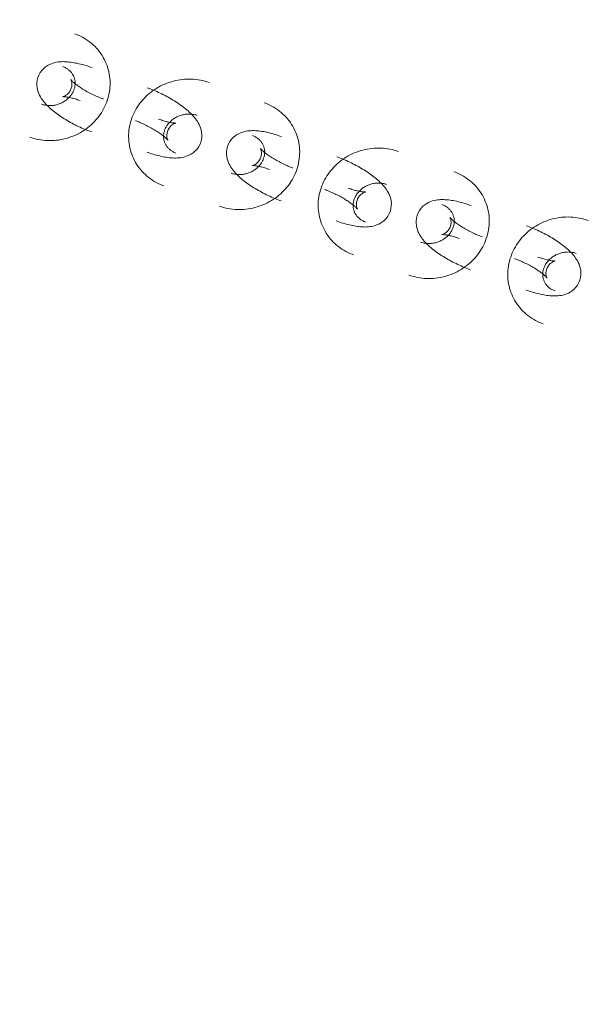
# Model space of a CAD drawing. Header units: millimetres. Extents: x -188930 to 271134, y -158090 to 283816.
# Tile 527 of 610: x 51127 to 51225, y 74103 to 74272. Entities that reach past the tile are written whole.
import ezdxf

# ---------------------------------------------------------------- set-up
doc = ezdxf.new("R2010")
doc.units = ezdxf.units.MM
doc.linetypes.add('AA_PRZERYWANA', pattern=[4, 3, -1])
doc.layers.add('A-DETL-1', color=5, linetype='AA_PRZERYWANA', lineweight=25)
doc.layers.add('I-FURN', color=30, linetype='Continuous', lineweight=9)

# ---------------------------------------------------------------- blocks, each defined once
blk = doc.blocks.new('LARSLAJ_hamak - LARSLAJ_hamak-V32-PZT-dwg')
at = {"layer": 'I-FURN', "flags": 128}
for points in [[(-601.56, -135.38), (-601.83, -135.66), (-602.09, -135.95), (-602.33, -136.25), (-602.57, -136.56), (-602.79, -136.88), (-603, -137.21), (-603.2, -137.54), (-603.38, -137.88), (-603.55, -138.23), (-603.71, -138.59), (-603.86, -138.95), (-603.99, -139.31), (-604.11, -139.68), (-604.21, -140.06), (-604.3, -140.44), (-604.38, -140.82), (-604.44, -141.2), (-604.49, -141.59), (-604.53, -141.98), (-604.55, -142.37), (-604.55, -142.76), (-604.55, -143.15), (-604.52, -143.53), (-604.49, -143.92), (-604.44, -144.31), (-604.37, -144.69), (-604.29, -145.07), (-604.2, -145.45), (-604.09, -145.82), (-603.97, -146.19), (-603.84, -146.56), (-603.69, -146.92), (-603.53, -147.27), (-603.35, -147.62), (-603.16, -147.96), (-602.96, -148.29), (-602.75, -148.61), (-602.52, -148.92), (-602.28, -149.23), (-602.03, -149.52), (-601.77, -149.81), (-601.49, -150.08), (-601.21, -150.34), (-600.91, -150.59), (-600.61, -150.83), (-600.29, -151.06), (-599.97, -151.27), (-599.64, -151.47), (-599.29, -151.65), (-598.95, -151.82), (-598.59, -151.97), (-598.23, -152.11), (-597.86, -152.23), (-597.49, -152.33), (-597.11, -152.42), (-596.73, -152.5), (-596.35, -152.55), (-596.03, -152.59)], [(-592.58, -141.32), (-592.91, -140.97), (-593.27, -140.68), (-593.66, -140.44), (-594.04, -140.26), (-594.42, -140.13), (-594.78, -140.04), (-595.12, -139.99), (-595.45, -139.96), (-595.76, -139.96), (-596.06, -139.97), (-596.34, -140), (-596.62, -140.05), (-596.89, -140.1), (-597.15, -140.16), (-597.41, -140.23), (-597.67, -140.31), (-597.92, -140.39), (-598.17, -140.49), (-598.42, -140.59), (-598.68, -140.69), (-598.93, -140.8), (-599.18, -140.92), (-599.43, -141.05), (-599.68, -141.18), (-599.93, -141.32), (-600.19, -141.46), (-600.44, -141.61), (-600.7, -141.76), (-600.95, -141.92), (-601.2, -142.08), (-601.46, -142.25), (-601.71, -142.43), (-601.97, -142.6), (-602.22, -142.79), (-602.47, -142.97), (-602.72, -143.16), (-602.97, -143.36), (-603.21, -143.55), (-603.46, -143.75), (-603.7, -143.96), (-603.94, -144.16), (-604.18, -144.37), (-604.41, -144.58), (-604.64, -144.79), (-604.87, -145.01), (-605.09, -145.23), (-605.22, -145.36)], [(-595.51, -146.61), (-595.63, -146.6), (-595.75, -146.58), (-595.88, -146.55), (-596, -146.52), (-596.12, -146.49), (-596.24, -146.45), (-596.36, -146.4), (-596.48, -146.35), (-596.59, -146.29), (-596.71, -146.23), (-596.82, -146.16), (-596.93, -146.09), (-597.04, -146.01), (-597.15, -145.92), (-597.26, -145.83), (-597.36, -145.73), (-597.46, -145.63), (-597.56, -145.53), (-597.65, -145.41), (-597.74, -145.3), (-597.83, -145.17), (-597.91, -145.05), (-597.99, -144.91), (-598.07, -144.78), (-598.14, -144.64), (-598.2, -144.49), (-598.26, -144.34), (-598.32, -144.19), (-598.37, -144.04), (-598.41, -143.88), (-598.45, -143.72), (-598.48, -143.55), (-598.51, -143.39), (-598.53, -143.22), (-598.54, -143.05), (-598.55, -142.88), (-598.55, -142.71), (-598.55, -142.54), (-598.54, -142.37), (-598.52, -142.2), (-598.5, -142.04), (-598.47, -141.87), (-598.44, -141.7), (-598.4, -141.54), (-598.35, -141.38), (-598.3, -141.22), (-598.24, -141.06), (-598.18, -140.91), (-598.11, -140.76), (-598.04, -140.61), (-597.96, -140.47), (-597.87, -140.33), (-597.79, -140.19), (-597.7, -140.07), (-597.6, -139.94), (-597.5, -139.82), (-597.4, -139.71), (-597.31, -139.62)], [(-592.58, -141.32), (-592.29, -141.71), (-592.07, -142.12), (-591.9, -142.54), (-591.79, -142.95), (-591.73, -143.34), (-591.71, -143.72), (-591.72, -144.06), (-591.75, -144.39), (-591.81, -144.7), (-591.87, -144.99), (-591.95, -145.26), (-592.04, -145.53), (-592.14, -145.78), (-592.25, -146.03), (-592.37, -146.27), (-592.49, -146.51), (-592.62, -146.74), (-592.76, -146.97), (-592.9, -147.2), (-593.05, -147.43), (-593.2, -147.66), (-593.37, -147.89), (-593.53, -148.11), (-593.71, -148.34), (-593.89, -148.56), (-594.07, -148.78), (-594.26, -149.01), (-594.46, -149.23), (-594.66, -149.45), (-594.87, -149.67), (-595.08, -149.89), (-595.28, -150.1)], [(-597.68, -143.46), (-597.69, -143.49), (-597.71, -143.54), (-597.74, -143.6), (-597.78, -143.68), (-597.83, -143.77), (-597.89, -143.86), (-597.95, -143.97), (-598.03, -144.09), (-598.11, -144.21), (-598.21, -144.34), (-598.31, -144.48), (-598.42, -144.62), (-598.54, -144.77), (-598.66, -144.92), (-598.79, -145.07), (-598.93, -145.22), (-599.07, -145.38), (-599.22, -145.54), (-599.38, -145.7), (-599.53, -145.86)], [(-597.18, -145.16), (-597.36, -144.91), (-597.51, -144.65), (-597.61, -144.39), (-597.67, -144.16), (-597.7, -143.96), (-597.71, -143.79), (-597.71, -143.66), (-597.7, -143.56), (-597.69, -143.5), (-597.68, -143.46), (-597.68, -143.45)], [(-597.18, -145.16), (-596.97, -145.39), (-596.73, -145.58), (-596.5, -145.72), (-596.28, -145.82), (-596.09, -145.89), (-595.93, -145.93), (-595.8, -145.95), (-595.7, -145.96), (-595.63, -145.96), (-595.6, -145.96), (-595.58, -145.96)], [(-595.6, -145.96), (-595.63, -145.96), (-595.68, -145.98), (-595.75, -145.99), (-595.83, -146.02), (-595.92, -146.05), (-596.03, -146.09), (-596.15, -146.14), (-596.28, -146.19), (-596.41, -146.25), (-596.56, -146.32), (-596.71, -146.4), (-596.87, -146.48), (-597.03, -146.57), (-597.2, -146.66), (-597.37, -146.76), (-597.55, -146.87), (-597.73, -146.99), (-597.92, -147.1), (-598.11, -147.23), (-598.29, -147.36), (-598.48, -147.49), (-598.67, -147.63), (-598.87, -147.77), (-599.06, -147.91), (-599.25, -148.06), (-599.44, -148.21), (-599.63, -148.37), (-599.81, -148.53), (-600, -148.68), (-600.18, -148.85), (-600.36, -149.01), (-600.53, -149.17), (-600.71, -149.33), (-600.87, -149.5), (-600.97, -149.6)], [(-593, -145.63), (-593.11, -145.73), (-593.22, -145.83), (-593.33, -145.92), (-593.45, -146.01), (-593.57, -146.09), (-593.69, -146.17), (-593.81, -146.24), (-593.93, -146.3), (-594.05, -146.36), (-594.17, -146.41), (-594.3, -146.46), (-594.42, -146.5), (-594.55, -146.53), (-594.67, -146.56), (-594.8, -146.58), (-594.92, -146.6), (-595.05, -146.61), (-595.17, -146.62), (-595.3, -146.62), (-595.42, -146.62), (-595.51, -146.61)], [(-611.6, -150.01), (-611.99, -149.99), (-612.37, -149.98), (-612.76, -149.99), (-613.15, -150.01), (-613.53, -150.05), (-613.91, -150.11), (-614.29, -150.19), (-614.67, -150.28), (-615.04, -150.39), (-615.41, -150.51), (-615.77, -150.65), (-616.12, -150.8), (-616.47, -150.97), (-616.81, -151.16), (-617.15, -151.35), (-617.47, -151.56), (-617.79, -151.79), (-618.09, -152.02), (-618.39, -152.27), (-618.68, -152.53), (-618.88, -152.73)], [(-606.07, -167.22), (-605.8, -166.94), (-605.55, -166.65), (-605.3, -166.35), (-605.07, -166.04), (-604.84, -165.72), (-604.63, -165.39), (-604.44, -165.06), (-604.25, -164.72), (-604.08, -164.37), (-603.92, -164.01), (-603.78, -163.65), (-603.64, -163.28), (-603.53, -162.91), (-603.42, -162.54), (-603.33, -162.16), (-603.25, -161.78), (-603.19, -161.39), (-603.14, -161.01), (-603.11, -160.62), (-603.09, -160.23), (-603.08, -159.84), (-603.09, -159.45), (-603.11, -159.06), (-603.15, -158.68), (-603.2, -158.29), (-603.26, -157.91), (-603.34, -157.52), (-603.43, -157.15), (-603.54, -156.77), (-603.66, -156.4), (-603.8, -156.04), (-603.94, -155.68), (-604.11, -155.33), (-604.28, -154.98), (-604.47, -154.64), (-604.67, -154.31), (-604.89, -153.99), (-605.11, -153.67), (-605.35, -153.37), (-605.6, -153.07), (-605.86, -152.79), (-606.14, -152.51), (-606.42, -152.25), (-606.72, -152), (-607.02, -151.76), (-607.34, -151.54), (-607.66, -151.33), (-608, -151.13), (-608.34, -150.95), (-608.69, -150.78), (-609.04, -150.63), (-609.4, -150.49), (-609.77, -150.37), (-610.14, -150.26), (-610.52, -150.17), (-610.9, -150.1), (-611.28, -150.04), (-611.6, -150.01)], [(-596.03, -152.59), (-595.65, -152.61), (-595.26, -152.62), (-594.87, -152.61), (-594.49, -152.59), (-594.1, -152.54), (-593.72, -152.49), (-593.34, -152.41), (-592.96, -152.32), (-592.59, -152.21), (-592.23, -152.09), (-591.86, -151.95), (-591.51, -151.79), (-591.16, -151.63), (-590.82, -151.44), (-590.49, -151.24), (-590.16, -151.03), (-589.85, -150.81), (-589.54, -150.57), (-589.24, -150.32), (-588.96, -150.06), (-588.76, -149.87)], [(-615.06, -161.28), (-615.34, -160.89), (-615.57, -160.48), (-615.73, -160.06), (-615.84, -159.65), (-615.9, -159.25), (-615.92, -158.88), (-615.91, -158.53), (-615.88, -158.21), (-615.83, -157.9), (-615.76, -157.61), (-615.68, -157.34), (-615.59, -157.07), (-615.49, -156.82), (-615.38, -156.57), (-615.27, -156.33), (-615.14, -156.09), (-615.01, -155.85), (-614.88, -155.62), (-614.73, -155.39), (-614.58, -155.16), (-614.43, -154.94), (-614.27, -154.71), (-614.1, -154.49), (-613.92, -154.26), (-613.74, -154.04), (-613.56, -153.81), (-613.37, -153.59), (-613.17, -153.37), (-612.97, -153.15), (-612.76, -152.93), (-612.55, -152.71), (-612.35, -152.5)], [(-612.04, -156.64), (-612, -156.63), (-611.95, -156.62), (-611.89, -156.6), (-611.81, -156.58), (-611.71, -156.55), (-611.6, -156.51), (-611.49, -156.46), (-611.36, -156.41), (-611.22, -156.35), (-611.08, -156.28), (-610.92, -156.2), (-610.77, -156.12), (-610.6, -156.03), (-610.43, -155.93), (-610.26, -155.83), (-610.08, -155.73), (-609.9, -155.61), (-609.71, -155.49), (-609.53, -155.37), (-609.34, -155.24), (-609.15, -155.11), (-608.96, -154.97), (-608.77, -154.83), (-608.58, -154.68), (-608.38, -154.53), (-608.2, -154.38), (-608.01, -154.23), (-607.82, -154.07), (-607.64, -153.91), (-607.45, -153.75), (-607.27, -153.59), (-607.1, -153.43), (-606.93, -153.26), (-606.76, -153.1), (-606.66, -153)], [(-614.63, -156.97), (-614.52, -156.86), (-614.41, -156.77), (-614.3, -156.67), (-614.18, -156.59), (-614.07, -156.51), (-613.95, -156.43), (-613.83, -156.36), (-613.71, -156.3), (-613.58, -156.24), (-613.46, -156.19), (-613.34, -156.14), (-613.21, -156.1), (-613.09, -156.07), (-612.96, -156.04), (-612.84, -156.01), (-612.71, -156), (-612.59, -155.99), (-612.46, -155.98), (-612.34, -155.98), (-612.21, -155.98), (-612.12, -155.99)], [(-612.12, -155.99), (-612, -156), (-611.88, -156.02), (-611.76, -156.04), (-611.63, -156.07), (-611.51, -156.11), (-611.39, -156.15), (-611.27, -156.2), (-611.16, -156.25), (-611.04, -156.31), (-610.93, -156.37), (-610.81, -156.44), (-610.7, -156.51), (-610.59, -156.59), (-610.48, -156.68), (-610.38, -156.77), (-610.27, -156.86), (-610.17, -156.96), (-610.08, -157.07), (-609.98, -157.18), (-609.89, -157.3), (-609.8, -157.42), (-609.72, -157.55), (-609.64, -157.68), (-609.57, -157.82), (-609.5, -157.96), (-609.43, -158.1), (-609.37, -158.25), (-609.32, -158.41), (-609.27, -158.56), (-609.22, -158.72), (-609.18, -158.88), (-609.15, -159.04), (-609.13, -159.21), (-609.1, -159.38), (-609.09, -159.54), (-609.08, -159.71), (-609.08, -159.88), (-609.08, -160.05), (-609.09, -160.22), (-609.11, -160.39), (-609.13, -160.56), (-609.16, -160.73), (-609.2, -160.9), (-609.24, -161.06), (-609.28, -161.22), (-609.33, -161.38), (-609.39, -161.54), (-609.46, -161.69), (-609.52, -161.84), (-609.6, -161.99), (-609.67, -162.13), (-609.76, -162.27), (-609.84, -162.4), (-609.94, -162.53), (-610.03, -162.66), (-610.13, -162.77), (-610.23, -162.89), (-610.32, -162.98)], [(-610.45, -157.43), (-610.67, -157.21), (-610.9, -157.02), (-611.13, -156.88), (-611.35, -156.77), (-611.54, -156.71), (-611.71, -156.67), (-611.84, -156.65), (-611.93, -156.64), (-612, -156.64), (-612.04, -156.64), (-612.05, -156.64)], [(-609.95, -159.13), (-609.94, -159.1), (-609.92, -159.06), (-609.89, -158.99), (-609.85, -158.92), (-609.8, -158.83), (-609.75, -158.73), (-609.68, -158.62), (-609.6, -158.51), (-609.52, -158.38), (-609.42, -158.25), (-609.32, -158.12), (-609.21, -157.98), (-609.1, -157.83), (-608.97, -157.68), (-608.84, -157.53), (-608.7, -157.37), (-608.56, -157.21), (-608.41, -157.05), (-608.26, -156.89), (-608.1, -156.74)], [(-615.06, -161.28), (-614.73, -161.63), (-614.36, -161.92), (-613.98, -162.16), (-613.59, -162.34), (-613.21, -162.47), (-612.85, -162.56), (-612.51, -162.61), (-612.18, -162.63), (-611.87, -162.64), (-611.57, -162.62), (-611.29, -162.59), (-611.01, -162.55), (-610.74, -162.5), (-610.48, -162.44), (-610.22, -162.37), (-609.97, -162.29), (-609.71, -162.2), (-609.46, -162.11), (-609.21, -162.01), (-608.96, -161.91), (-608.71, -161.79), (-608.45, -161.67), (-608.2, -161.55), (-607.95, -161.42), (-607.7, -161.28), (-607.44, -161.14), (-607.19, -160.99), (-606.94, -160.84), (-606.68, -160.68), (-606.43, -160.51), (-606.17, -160.34), (-605.92, -160.17), (-605.67, -159.99), (-605.41, -159.81), (-605.16, -159.63), (-604.91, -159.44), (-604.67, -159.24), (-604.42, -159.04), (-604.17, -158.84), (-603.93, -158.64), (-603.69, -158.44), (-603.46, -158.23), (-603.22, -158.02), (-602.99, -157.8), (-602.77, -157.59), (-602.54, -157.37), (-602.41, -157.24)], [(-610.45, -157.43), (-610.27, -157.69), (-610.13, -157.95), (-610.02, -158.2), (-609.96, -158.44), (-609.93, -158.64), (-609.92, -158.8), (-609.93, -158.94), (-609.93, -159.03), (-609.95, -159.1), (-609.95, -159.13), (-609.96, -159.15)], [(-626.01, -159.87), (-626.27, -160.15), (-626.53, -160.44), (-626.78, -160.74), (-627.01, -161.05), (-627.23, -161.37), (-627.44, -161.7), (-627.64, -162.03), (-627.83, -162.37), (-628, -162.72), (-628.16, -163.08), (-628.3, -163.44), (-628.43, -163.8), (-628.55, -164.17), (-628.66, -164.55), (-628.75, -164.93), (-628.83, -165.31), (-628.89, -165.69), (-628.94, -166.08), (-628.97, -166.47), (-628.99, -166.86), (-629, -167.25), (-628.99, -167.64), (-628.97, -168.03), (-628.93, -168.41), (-628.88, -168.8), (-628.82, -169.18), (-628.74, -169.56), (-628.65, -169.94), (-628.54, -170.32), (-628.42, -170.68), (-628.28, -171.05), (-628.13, -171.41), (-627.97, -171.76), (-627.8, -172.11), (-627.61, -172.45), (-627.41, -172.78), (-627.19, -173.1), (-626.97, -173.41), (-626.73, -173.72), (-626.48, -174.02), (-626.21, -174.3), (-625.94, -174.57), (-625.65, -174.84), (-625.36, -175.09), (-625.05, -175.32), (-624.74, -175.55), (-624.41, -175.76), (-624.08, -175.96), (-623.74, -176.14), (-623.39, -176.31), (-623.04, -176.46), (-622.67, -176.6), (-622.31, -176.72), (-621.93, -176.83), (-621.56, -176.92), (-621.18, -176.99), (-620.79, -177.04), (-620.48, -177.08)], [(-617.02, -165.81), (-617.35, -165.46), (-617.72, -165.17), (-618.1, -164.93), (-618.49, -164.75), (-618.86, -164.62), (-619.22, -164.53), (-619.57, -164.48), (-619.9, -164.45), (-620.21, -164.45), (-620.5, -164.47), (-620.79, -164.49), (-621.07, -164.54), (-621.33, -164.59), (-621.6, -164.65), (-621.86, -164.72), (-622.11, -164.8), (-622.37, -164.88), (-622.62, -164.98), (-622.87, -165.08), (-623.12, -165.18), (-623.37, -165.3), (-623.62, -165.41), (-623.87, -165.54), (-624.13, -165.67), (-624.38, -165.81), (-624.63, -165.95), (-624.89, -166.1), (-625.14, -166.25), (-625.4, -166.41), (-625.65, -166.57), (-625.9, -166.74), (-626.16, -166.92), (-626.41, -167.09), (-626.66, -167.28), (-626.91, -167.46), (-627.16, -167.65), (-627.41, -167.85), (-627.66, -168.04), (-627.9, -168.24), (-628.15, -168.45), (-628.38, -168.65), (-628.62, -168.86), (-628.85, -169.07), (-629.08, -169.29), (-629.31, -169.5), (-629.53, -169.72), (-629.67, -169.85)], [(-619.95, -171.1), (-620.08, -171.09), (-620.2, -171.07), (-620.32, -171.04), (-620.44, -171.01), (-620.56, -170.98), (-620.68, -170.94), (-620.8, -170.89), (-620.92, -170.84), (-621.04, -170.78), (-621.15, -170.72), (-621.27, -170.65), (-621.38, -170.58), (-621.49, -170.5), (-621.6, -170.41), (-621.7, -170.32), (-621.8, -170.23), (-621.9, -170.12), (-622, -170.02), (-622.1, -169.9), (-622.19, -169.79), (-622.27, -169.66), (-622.36, -169.54), (-622.44, -169.41), (-622.51, -169.27), (-622.58, -169.13), (-622.65, -168.98), (-622.71, -168.83), (-622.76, -168.68), (-622.81, -168.53), (-622.85, -168.37), (-622.89, -168.21), (-622.93, -168.05), (-622.95, -167.88), (-622.97, -167.71), (-622.99, -167.54), (-623, -167.38), (-623, -167.21), (-622.99, -167.04), (-622.98, -166.87), (-622.97, -166.7), (-622.95, -166.53), (-622.92, -166.36), (-622.88, -166.19), (-622.84, -166.03), (-622.8, -165.87), (-622.74, -165.71), (-622.69, -165.55), (-622.62, -165.4), (-622.55, -165.25), (-622.48, -165.1), (-622.4, -164.96), (-622.32, -164.82), (-622.23, -164.69), (-622.14, -164.56), (-622.05, -164.43), (-621.95, -164.31), (-621.85, -164.2), (-621.76, -164.11)], [(-617.02, -165.81), (-616.74, -166.2), (-616.51, -166.61), (-616.35, -167.03), (-616.24, -167.44), (-616.18, -167.83), (-616.16, -168.21), (-616.17, -168.55), (-616.2, -168.88), (-616.25, -169.19), (-616.32, -169.48), (-616.4, -169.75), (-616.49, -170.02), (-616.59, -170.27), (-616.7, -170.52), (-616.81, -170.76), (-616.93, -171), (-617.06, -171.23), (-617.2, -171.47), (-617.34, -171.7), (-617.49, -171.92), (-617.65, -172.15), (-617.81, -172.38), (-617.98, -172.6), (-618.15, -172.83), (-618.33, -173.05), (-618.52, -173.27), (-618.71, -173.5), (-618.91, -173.72), (-619.11, -173.94), (-619.31, -174.16), (-619.53, -174.38), (-619.73, -174.59)], [(-622.12, -167.95), (-622.14, -167.98), (-622.16, -168.03), (-622.19, -168.09), (-622.23, -168.17), (-622.27, -168.26), (-622.33, -168.36), (-622.4, -168.46), (-622.48, -168.58), (-622.56, -168.7), (-622.65, -168.83), (-622.75, -168.97), (-622.86, -169.11), (-622.98, -169.26), (-623.1, -169.41), (-623.24, -169.56), (-623.37, -169.72), (-623.52, -169.87), (-623.67, -170.03), (-623.82, -170.2), (-623.97, -170.35)], [(-621.63, -169.65), (-621.81, -169.4), (-621.95, -169.14), (-622.05, -168.89), (-622.11, -168.65), (-622.15, -168.45), (-622.16, -168.28), (-622.15, -168.15), (-622.14, -168.06), (-622.13, -167.99), (-622.12, -167.95), (-622.12, -167.94)], [(-620.04, -170.45), (-620.07, -170.45), (-620.12, -170.47), (-620.19, -170.48), (-620.27, -170.51), (-620.37, -170.54), (-620.47, -170.58), (-620.59, -170.63), (-620.72, -170.68), (-620.86, -170.74), (-621, -170.81), (-621.15, -170.89), (-621.31, -170.97), (-621.48, -171.06), (-621.65, -171.15), (-621.82, -171.26), (-622, -171.36), (-622.18, -171.48), (-622.36, -171.59), (-622.55, -171.72), (-622.74, -171.85), (-622.93, -171.98), (-623.12, -172.12), (-623.31, -172.26), (-623.5, -172.41), (-623.69, -172.55), (-623.88, -172.71), (-624.07, -172.86), (-624.26, -173.02), (-624.44, -173.18), (-624.62, -173.34), (-624.8, -173.5), (-624.98, -173.66), (-625.15, -173.82), (-625.32, -173.99), (-625.42, -174.09)], [(-621.63, -169.65), (-621.41, -169.88), (-621.18, -170.07), (-620.95, -170.21), (-620.73, -170.31), (-620.53, -170.38), (-620.37, -170.42), (-620.24, -170.44), (-620.15, -170.45), (-620.08, -170.45), (-620.04, -170.45), (-620.03, -170.45)], [(-617.45, -170.12), (-617.56, -170.22), (-617.67, -170.32), (-617.78, -170.42), (-617.89, -170.5), (-618.01, -170.58), (-618.13, -170.66), (-618.25, -170.73), (-618.37, -170.79), (-618.49, -170.85), (-618.62, -170.9), (-618.74, -170.95), (-618.87, -170.99), (-618.99, -171.02), (-619.12, -171.05), (-619.24, -171.07), (-619.37, -171.09), (-619.49, -171.1), (-619.62, -171.11), (-619.74, -171.11), (-619.86, -171.11), (-619.95, -171.1)], [(-636.04, -174.5), (-636.43, -174.48), (-636.82, -174.47), (-637.2, -174.48), (-637.59, -174.5), (-637.98, -174.54), (-638.36, -174.6), (-638.74, -174.68), (-639.11, -174.77), (-639.48, -174.88), (-639.85, -175), (-640.21, -175.14), (-640.57, -175.29), (-640.92, -175.46), (-641.26, -175.65), (-641.59, -175.84), (-641.91, -176.05), (-642.23, -176.28), (-642.54, -176.52), (-642.83, -176.76), (-643.12, -177.03), (-643.32, -177.22)], [(-630.52, -191.71), (-630.25, -191.43), (-629.99, -191.14), (-629.75, -190.84), (-629.51, -190.53), (-629.29, -190.21), (-629.08, -189.88), (-628.88, -189.55), (-628.7, -189.21), (-628.53, -188.86), (-628.37, -188.5), (-628.22, -188.14), (-628.09, -187.78), (-627.97, -187.4), (-627.87, -187.03), (-627.77, -186.65), (-627.7, -186.27), (-627.63, -185.88), (-627.59, -185.5), (-627.55, -185.11), (-627.53, -184.72), (-627.52, -184.33), (-627.53, -183.94), (-627.55, -183.55), (-627.59, -183.17), (-627.64, -182.78), (-627.71, -182.4), (-627.78, -182.02), (-627.88, -181.64), (-627.98, -181.26), (-628.11, -180.89), (-628.24, -180.53), (-628.39, -180.17), (-628.55, -179.82), (-628.73, -179.47), (-628.91, -179.13), (-629.12, -178.8), (-629.33, -178.48), (-629.56, -178.16), (-629.8, -177.86), (-630.05, -177.56), (-630.31, -177.28), (-630.58, -177.01), (-630.87, -176.74), (-631.16, -176.49), (-631.47, -176.26), (-631.79, -176.03), (-632.11, -175.82), (-632.44, -175.62), (-632.78, -175.44), (-633.13, -175.27), (-633.49, -175.12), (-633.85, -174.98), (-634.22, -174.86), (-634.59, -174.75), (-634.97, -174.66), (-635.35, -174.59), (-635.73, -174.54), (-636.04, -174.5)], [(-620.48, -177.08), (-620.09, -177.1), (-619.71, -177.11), (-619.32, -177.1), (-618.93, -177.08), (-618.55, -177.04), (-618.17, -176.98), (-617.79, -176.9), (-617.41, -176.81), (-617.04, -176.7), (-616.67, -176.58), (-616.31, -176.44), (-615.95, -176.29), (-615.61, -176.12), (-615.27, -175.93), (-614.93, -175.74), (-614.61, -175.52), (-614.29, -175.3), (-613.99, -175.06), (-613.69, -174.81), (-613.4, -174.55), (-613.2, -174.36)], [(-639.5, -185.77), (-639.79, -185.38), (-640.01, -184.97), (-640.18, -184.55), (-640.28, -184.14), (-640.34, -183.74), (-640.37, -183.37), (-640.36, -183.02), (-640.32, -182.7), (-640.27, -182.39), (-640.2, -182.1), (-640.12, -181.83), (-640.03, -181.56), (-639.93, -181.31), (-639.83, -181.06), (-639.71, -180.82), (-639.59, -180.58), (-639.46, -180.35), (-639.32, -180.11), (-639.18, -179.88), (-639.03, -179.66), (-638.87, -179.43), (-638.71, -179.2), (-638.54, -178.98), (-638.37, -178.75), (-638.19, -178.53), (-638, -178.3), (-637.81, -178.08), (-637.62, -177.86), (-637.42, -177.64), (-637.21, -177.42), (-637, -177.2), (-636.8, -176.99)], [(-636.48, -181.13), (-636.45, -181.13), (-636.4, -181.11), (-636.33, -181.09), (-636.25, -181.07), (-636.16, -181.04), (-636.05, -181), (-635.93, -180.95), (-635.8, -180.9), (-635.67, -180.84), (-635.52, -180.77), (-635.37, -180.69), (-635.21, -180.61), (-635.05, -180.52), (-634.88, -180.43), (-634.7, -180.32), (-634.52, -180.22), (-634.34, -180.1), (-634.16, -179.98), (-633.97, -179.86), (-633.78, -179.73), (-633.59, -179.6), (-633.4, -179.46), (-633.21, -179.32), (-633.02, -179.17), (-632.83, -179.03), (-632.64, -178.87), (-632.45, -178.72), (-632.26, -178.56), (-632.08, -178.4), (-631.9, -178.24), (-631.72, -178.08), (-631.54, -177.92), (-631.37, -177.76), (-631.2, -177.59), (-631.1, -177.49)], [(-639.07, -181.46), (-638.97, -181.35), (-638.86, -181.26), (-638.74, -181.16), (-638.63, -181.08), (-638.51, -181), (-638.39, -180.92), (-638.27, -180.85), (-638.15, -180.79), (-638.03, -180.73), (-637.91, -180.68), (-637.78, -180.63), (-637.66, -180.59), (-637.53, -180.56), (-637.41, -180.53), (-637.28, -180.51), (-637.16, -180.49), (-637.03, -180.48), (-636.91, -180.47), (-636.78, -180.47), (-636.66, -180.47), (-636.57, -180.48)], [(-636.57, -180.48), (-636.45, -180.49), (-636.32, -180.51), (-636.2, -180.54), (-636.08, -180.57), (-635.96, -180.6), (-635.84, -180.64), (-635.72, -180.69), (-635.6, -180.74), (-635.49, -180.8), (-635.37, -180.86), (-635.26, -180.93), (-635.14, -181), (-635.03, -181.08), (-634.93, -181.17), (-634.82, -181.26), (-634.72, -181.35), (-634.62, -181.46), (-634.52, -181.56), (-634.43, -181.68), (-634.34, -181.79), (-634.25, -181.91), (-634.17, -182.04), (-634.09, -182.17), (-634.01, -182.31), (-633.94, -182.45), (-633.88, -182.6), (-633.82, -182.74), (-633.76, -182.9), (-633.71, -183.05), (-633.67, -183.21), (-633.63, -183.37), (-633.6, -183.53), (-633.57, -183.7), (-633.55, -183.87), (-633.53, -184.03), (-633.53, -184.2), (-633.52, -184.37), (-633.53, -184.54), (-633.54, -184.71), (-633.55, -184.88), (-633.58, -185.05), (-633.61, -185.22), (-633.64, -185.39), (-633.68, -185.55), (-633.73, -185.71), (-633.78, -185.87), (-633.84, -186.03), (-633.9, -186.18), (-633.97, -186.33), (-634.04, -186.48), (-634.12, -186.62), (-634.2, -186.76), (-634.29, -186.89), (-634.38, -187.02), (-634.48, -187.15), (-634.58, -187.27), (-634.68, -187.38), (-634.76, -187.47)], [(-639.5, -185.77), (-639.17, -186.12), (-638.8, -186.41), (-638.42, -186.65), (-638.04, -186.83), (-637.66, -186.96), (-637.3, -187.05), (-636.95, -187.1), (-636.63, -187.13), (-636.32, -187.13), (-636.02, -187.11), (-635.73, -187.08), (-635.46, -187.04), (-635.19, -186.99), (-634.92, -186.93), (-634.67, -186.86), (-634.41, -186.78), (-634.16, -186.7), (-633.9, -186.6), (-633.65, -186.5), (-633.4, -186.4), (-633.15, -186.28), (-632.9, -186.16), (-632.65, -186.04), (-632.4, -185.91), (-632.14, -185.77), (-631.89, -185.63), (-631.64, -185.48), (-631.38, -185.33), (-631.13, -185.17), (-630.87, -185), (-630.62, -184.84), (-630.37, -184.66), (-630.11, -184.48), (-629.86, -184.3), (-629.61, -184.12), (-629.36, -183.93), (-629.11, -183.73), (-628.86, -183.54), (-628.62, -183.34), (-628.38, -183.13), (-628.14, -182.93), (-627.9, -182.72), (-627.67, -182.51), (-627.44, -182.29), (-627.21, -182.08), (-626.99, -181.86), (-626.86, -181.73)], [(-634.9, -181.92), (-635.11, -181.7), (-635.34, -181.51), (-635.58, -181.37), (-635.8, -181.26), (-635.99, -181.2), (-636.15, -181.16), (-636.28, -181.14), (-636.38, -181.13), (-636.44, -181.13), (-636.48, -181.13), (-636.49, -181.13)], [(-634.9, -181.92), (-634.71, -182.18), (-634.57, -182.44), (-634.47, -182.69), (-634.41, -182.93), (-634.38, -183.13), (-634.37, -183.3), (-634.37, -183.43), (-634.38, -183.52), (-634.39, -183.59), (-634.4, -183.63), (-634.4, -183.64)], [(-634.4, -183.63), (-634.39, -183.6), (-634.37, -183.55), (-634.34, -183.49), (-634.3, -183.41), (-634.25, -183.32), (-634.19, -183.22), (-634.12, -183.12), (-634.05, -183), (-633.96, -182.88), (-633.87, -182.75), (-633.77, -182.61), (-633.66, -182.47), (-633.54, -182.32), (-633.42, -182.17), (-633.29, -182.02), (-633.15, -181.86), (-633.01, -181.71), (-632.86, -181.55), (-632.7, -181.38), (-632.55, -181.23)], [(-650.45, -184.36), (-650.72, -184.64), (-650.98, -184.93), (-651.22, -185.23), (-651.46, -185.54), (-651.68, -185.86), (-651.89, -186.19), (-652.09, -186.52), (-652.27, -186.86), (-652.44, -187.21), (-652.6, -187.57), (-652.75, -187.93), (-652.88, -188.29), (-653, -188.67), (-653.1, -189.04), (-653.19, -189.42), (-653.27, -189.8), (-653.33, -190.19), (-653.38, -190.57), (-653.42, -190.96), (-653.44, -191.35), (-653.44, -191.74), (-653.44, -192.13), (-653.41, -192.52), (-653.38, -192.9), (-653.33, -193.29), (-653.26, -193.67), (-653.18, -194.05), (-653.09, -194.43), (-652.98, -194.81), (-652.86, -195.18), (-652.73, -195.54), (-652.58, -195.9), (-652.42, -196.25), (-652.24, -196.6), (-652.05, -196.94), (-651.85, -197.27), (-651.64, -197.59), (-651.41, -197.91), (-651.17, -198.21), (-650.92, -198.51), (-650.66, -198.79), (-650.38, -199.06), (-650.1, -199.33), (-649.8, -199.58), (-649.5, -199.81), (-649.18, -200.04), (-648.86, -200.25), (-648.53, -200.45), (-648.18, -200.63), (-647.84, -200.8), (-647.48, -200.95), (-647.12, -201.09), (-646.75, -201.21), (-646.38, -201.32), (-646, -201.41), (-645.62, -201.48), (-645.24, -201.53), (-644.92, -201.57)], [(-641.47, -190.3), (-641.8, -189.95), (-642.16, -189.66), (-642.55, -189.42), (-642.93, -189.24), (-643.31, -189.11), (-643.67, -189.02), (-644.01, -188.97), (-644.34, -188.94), (-644.65, -188.94), (-644.95, -188.96), (-645.23, -188.99), (-645.51, -189.03), (-645.78, -189.08), (-646.04, -189.14), (-646.3, -189.21), (-646.56, -189.29), (-646.81, -189.38), (-647.06, -189.47), (-647.31, -189.57), (-647.57, -189.67), (-647.82, -189.79), (-648.07, -189.91), (-648.32, -190.03), (-648.57, -190.16), (-648.83, -190.3), (-649.08, -190.44), (-649.33, -190.59), (-649.59, -190.74), (-649.84, -190.9), (-650.09, -191.07), (-650.35, -191.23), (-650.6, -191.41), (-650.86, -191.59), (-651.11, -191.77), (-651.36, -191.95), (-651.61, -192.14), (-651.86, -192.34), (-652.1, -192.53), (-652.35, -192.73), (-652.59, -192.94), (-652.83, -193.14), (-653.07, -193.35), (-653.3, -193.56), (-653.53, -193.78), (-653.76, -193.99), (-653.98, -194.21), (-654.11, -194.34)], [(-644.4, -195.59), (-644.52, -195.58), (-644.65, -195.56), (-644.77, -195.53), (-644.89, -195.5), (-645.01, -195.47), (-645.13, -195.43), (-645.25, -195.38), (-645.37, -195.33), (-645.48, -195.27), (-645.6, -195.21), (-645.71, -195.14), (-645.82, -195.07), (-645.93, -194.99), (-646.04, -194.9), (-646.15, -194.81), (-646.25, -194.72), (-646.35, -194.61), (-646.45, -194.51), (-646.54, -194.4), (-646.63, -194.28), (-646.72, -194.16), (-646.8, -194.03), (-646.88, -193.9), (-646.96, -193.76), (-647.03, -193.62), (-647.09, -193.47), (-647.15, -193.33), (-647.21, -193.17), (-647.26, -193.02), (-647.3, -192.86), (-647.34, -192.7), (-647.37, -192.54), (-647.4, -192.37), (-647.42, -192.2), (-647.43, -192.04), (-647.44, -191.87), (-647.44, -191.7), (-647.44, -191.53), (-647.43, -191.36), (-647.41, -191.19), (-647.39, -191.02), (-647.36, -190.85), (-647.33, -190.68), (-647.29, -190.52), (-647.24, -190.36), (-647.19, -190.2), (-647.13, -190.04), (-647.07, -189.89), (-647, -189.74), (-646.93, -189.59), (-646.85, -189.45), (-646.77, -189.31), (-646.68, -189.18), (-646.59, -189.05), (-646.49, -188.92), (-646.39, -188.8), (-646.29, -188.69), (-646.2, -188.6)], [(-641.47, -190.3), (-641.18, -190.69), (-640.96, -191.1), (-640.79, -191.52), (-640.68, -191.93), (-640.62, -192.33), (-640.6, -192.7), (-640.61, -193.05), (-640.64, -193.37), (-640.7, -193.68), (-640.76, -193.97), (-640.84, -194.24), (-640.94, -194.51), (-641.03, -194.76), (-641.14, -195.01), (-641.26, -195.25), (-641.38, -195.49), (-641.51, -195.73), (-641.65, -195.96), (-641.79, -196.19), (-641.94, -196.41), (-642.09, -196.64), (-642.26, -196.87), (-642.42, -197.09), (-642.6, -197.32), (-642.78, -197.54), (-642.96, -197.77), (-643.15, -197.99), (-643.35, -198.21), (-643.55, -198.43), (-643.76, -198.65), (-643.97, -198.87), (-644.17, -199.08)], [(-646.57, -192.44), (-646.58, -192.47), (-646.6, -192.52), (-646.63, -192.58), (-646.67, -192.66), (-646.72, -192.75), (-646.78, -192.85), (-646.84, -192.95), (-646.92, -193.07), (-647, -193.19), (-647.1, -193.32), (-647.2, -193.46), (-647.31, -193.6), (-647.43, -193.75), (-647.55, -193.9), (-647.68, -194.05), (-647.82, -194.21), (-647.96, -194.36), (-648.11, -194.52), (-648.27, -194.69), (-648.42, -194.84)], [(-646.07, -194.15), (-646.25, -193.89), (-646.4, -193.63), (-646.5, -193.38), (-646.56, -193.14), (-646.59, -192.94), (-646.6, -192.77), (-646.6, -192.64), (-646.59, -192.55), (-646.58, -192.48), (-646.57, -192.45), (-646.57, -192.43)], [(-646.07, -194.15), (-645.86, -194.37), (-645.62, -194.56), (-645.39, -194.7), (-645.17, -194.81), (-644.98, -194.87), (-644.82, -194.91), (-644.69, -194.93), (-644.59, -194.94), (-644.52, -194.94), (-644.49, -194.94), (-644.48, -194.94)], [(-644.49, -194.94), (-644.52, -194.95), (-644.57, -194.96), (-644.64, -194.98), (-644.72, -195), (-644.81, -195.03), (-644.92, -195.07), (-645.04, -195.12), (-645.17, -195.17), (-645.3, -195.23), (-645.45, -195.3), (-645.6, -195.38), (-645.76, -195.46), (-645.92, -195.55), (-646.09, -195.64), (-646.26, -195.75), (-646.44, -195.85), (-646.62, -195.97), (-646.81, -196.09), (-647, -196.21), (-647.18, -196.34), (-647.37, -196.47), (-647.56, -196.61), (-647.76, -196.75), (-647.95, -196.9), (-648.14, -197.05), (-648.33, -197.2), (-648.52, -197.35), (-648.7, -197.51), (-648.89, -197.67), (-649.07, -197.83), (-649.25, -197.99), (-649.42, -198.15), (-649.6, -198.31), (-649.76, -198.48), (-649.86, -198.58)], [(-641.89, -194.61), (-642, -194.72), (-642.11, -194.81), (-642.22, -194.91), (-642.34, -194.99), (-642.46, -195.07), (-642.58, -195.15), (-642.7, -195.22), (-642.82, -195.28), (-642.94, -195.34), (-643.06, -195.39), (-643.19, -195.44), (-643.31, -195.48), (-643.44, -195.51), (-643.56, -195.54), (-643.69, -195.56), (-643.81, -195.58), (-643.94, -195.59), (-644.06, -195.6), (-644.19, -195.6), (-644.31, -195.6), (-644.4, -195.59)], [(-660.49, -198.99), (-660.88, -198.97), (-661.26, -198.96), (-661.65, -198.97), (-662.04, -198.99), (-662.42, -199.04), (-662.8, -199.09), (-663.18, -199.17), (-663.56, -199.26), (-663.93, -199.37), (-664.3, -199.49), (-664.66, -199.63), (-665.01, -199.79), (-665.36, -199.95), (-665.7, -200.14), (-666.04, -200.33), (-666.36, -200.55), (-666.68, -200.77), (-666.98, -201.01), (-667.28, -201.26), (-667.57, -201.52), (-667.77, -201.71)], [(-654.96, -216.2), (-654.69, -215.92), (-654.44, -215.63), (-654.19, -215.33), (-653.96, -215.02), (-653.73, -214.7), (-653.52, -214.37), (-653.33, -214.04), (-653.14, -213.7), (-652.97, -213.35), (-652.81, -212.99), (-652.67, -212.63), (-652.53, -212.27), (-652.42, -211.9), (-652.31, -211.52), (-652.22, -211.14), (-652.14, -210.76), (-652.08, -210.38), (-652.03, -209.99), (-652, -209.6), (-651.98, -209.21), (-651.97, -208.82), (-651.98, -208.43), (-652, -208.04), (-652.04, -207.66), (-652.09, -207.27), (-652.15, -206.89), (-652.23, -206.51), (-652.32, -206.13), (-652.43, -205.76), (-652.55, -205.39), (-652.69, -205.02), (-652.83, -204.66), (-653, -204.31), (-653.17, -203.96), (-653.36, -203.62), (-653.56, -203.29), (-653.78, -202.97), (-654, -202.66), (-654.24, -202.35), (-654.49, -202.06), (-654.76, -201.77), (-655.03, -201.5), (-655.31, -201.23), (-655.61, -200.98), (-655.92, -200.75), (-656.23, -200.52), (-656.55, -200.31), (-656.89, -200.11), (-657.23, -199.93), (-657.58, -199.76), (-657.93, -199.61), (-658.29, -199.47), (-658.66, -199.35), (-659.03, -199.24), (-659.41, -199.16), (-659.79, -199.08), (-660.17, -199.03), (-660.49, -198.99)], [(-644.92, -201.57), (-644.54, -201.59), (-644.15, -201.6), (-643.76, -201.59), (-643.38, -201.57), (-642.99, -201.53), (-642.61, -201.47), (-642.23, -201.39), (-641.85, -201.3), (-641.48, -201.19), (-641.12, -201.07), (-640.75, -200.93), (-640.4, -200.78), (-640.05, -200.61), (-639.71, -200.42), (-639.38, -200.23), (-639.05, -200.02), (-638.74, -199.79), (-638.43, -199.55), (-638.13, -199.31), (-637.85, -199.04), (-637.65, -198.85)], [(-663.95, -210.26), (-664.23, -209.87), (-664.46, -209.46), (-664.62, -209.04), (-664.73, -208.63), (-664.79, -208.24), (-664.81, -207.86), (-664.8, -207.52), (-664.77, -207.19), (-664.72, -206.88), (-664.65, -206.59), (-664.57, -206.32), (-664.48, -206.05), (-664.38, -205.8), (-664.27, -205.55), (-664.16, -205.31), (-664.03, -205.07), (-663.9, -204.84), (-663.77, -204.6), (-663.62, -204.37), (-663.47, -204.15), (-663.32, -203.92), (-663.16, -203.69), (-662.99, -203.47), (-662.82, -203.24), (-662.64, -203.02), (-662.45, -202.8), (-662.26, -202.57), (-662.06, -202.35), (-661.86, -202.13), (-661.65, -201.91), (-661.44, -201.69), (-661.24, -201.48)], [(-660.93, -205.62), (-660.89, -205.62), (-660.84, -205.6), (-660.78, -205.59), (-660.7, -205.56), (-660.6, -205.53), (-660.49, -205.49), (-660.38, -205.44), (-660.25, -205.39), (-660.11, -205.33), (-659.97, -205.26), (-659.81, -205.18), (-659.66, -205.1), (-659.49, -205.01), (-659.32, -204.92), (-659.15, -204.81), (-658.97, -204.71), (-658.79, -204.59), (-658.6, -204.48), (-658.42, -204.35), (-658.23, -204.22), (-658.04, -204.09), (-657.85, -203.95), (-657.66, -203.81), (-657.47, -203.66), (-657.28, -203.52), (-657.09, -203.36), (-656.9, -203.21), (-656.71, -203.05), (-656.53, -202.89), (-656.34, -202.73), (-656.16, -202.57), (-655.99, -202.41), (-655.82, -202.25), (-655.65, -202.08), (-655.55, -201.98)], [(-663.52, -205.95), (-663.41, -205.85), (-663.3, -205.75), (-663.19, -205.65), (-663.07, -205.57), (-662.96, -205.49), (-662.84, -205.41), (-662.72, -205.34), (-662.6, -205.28), (-662.47, -205.22), (-662.35, -205.17), (-662.23, -205.12), (-662.1, -205.08), (-661.98, -205.05), (-661.85, -205.02), (-661.73, -205), (-661.6, -204.98), (-661.48, -204.97), (-661.35, -204.96), (-661.23, -204.96), (-661.1, -204.96), (-661.01, -204.97)], [(-661.01, -204.97), (-660.89, -204.98), (-660.77, -205), (-660.65, -205.03), (-660.52, -205.06), (-660.4, -205.09), (-660.28, -205.13), (-660.16, -205.18), (-660.05, -205.23), (-659.93, -205.29), (-659.82, -205.35), (-659.7, -205.42), (-659.59, -205.49), (-659.48, -205.57), (-659.37, -205.66), (-659.27, -205.75), (-659.16, -205.85), (-659.06, -205.95), (-658.97, -206.05), (-658.87, -206.17), (-658.78, -206.28), (-658.69, -206.41), (-658.61, -206.53), (-658.53, -206.67), (-658.46, -206.8), (-658.39, -206.94), (-658.32, -207.09), (-658.26, -207.24), (-658.21, -207.39), (-658.16, -207.54), (-658.11, -207.7), (-658.07, -207.86), (-658.04, -208.03), (-658.02, -208.19), (-657.99, -208.36), (-657.98, -208.53), (-657.97, -208.7), (-657.97, -208.87), (-657.97, -209.04), (-657.98, -209.21), (-658, -209.37), (-658.02, -209.54), (-658.05, -209.71), (-658.09, -209.88), (-658.13, -210.04), (-658.17, -210.2), (-658.22, -210.36), (-658.28, -210.52), (-658.35, -210.67), (-658.41, -210.82), (-658.49, -210.97), (-658.57, -211.11), (-658.65, -211.25), (-658.74, -211.38), (-658.83, -211.51), (-658.92, -211.64), (-659.02, -211.76), (-659.12, -211.87), (-659.21, -211.96)], [(-659.34, -206.42), (-659.56, -206.19), (-659.79, -206), (-660.02, -205.86), (-660.24, -205.76), (-660.43, -205.69), (-660.6, -205.65), (-660.73, -205.63), (-660.82, -205.62), (-660.89, -205.62), (-660.93, -205.62), (-660.94, -205.62)], [(-658.84, -208.12), (-658.83, -208.09), (-658.81, -208.04), (-658.78, -207.98), (-658.74, -207.9), (-658.69, -207.81), (-658.64, -207.71), (-658.57, -207.61), (-658.49, -207.49), (-658.41, -207.37), (-658.31, -207.24), (-658.21, -207.1), (-658.1, -206.96), (-657.99, -206.81), (-657.86, -206.66), (-657.73, -206.51), (-657.59, -206.35), (-657.45, -206.2), (-657.3, -206.04), (-657.15, -205.87), (-656.99, -205.72)], [(-663.95, -210.26), (-663.62, -210.61), (-663.25, -210.9), (-662.87, -211.14), (-662.48, -211.32), (-662.11, -211.45), (-661.74, -211.54), (-661.4, -211.59), (-661.07, -211.62), (-660.76, -211.62), (-660.46, -211.61), (-660.18, -211.58), (-659.9, -211.53), (-659.63, -211.48), (-659.37, -211.42), (-659.11, -211.35), (-658.86, -211.27), (-658.6, -211.19), (-658.35, -211.09), (-658.1, -210.99), (-657.85, -210.89), (-657.6, -210.77), (-657.34, -210.66), (-657.09, -210.53), (-656.84, -210.4), (-656.59, -210.26), (-656.33, -210.12), (-656.08, -209.97), (-655.83, -209.82), (-655.57, -209.66), (-655.32, -209.5), (-655.06, -209.33), (-654.81, -209.15), (-654.56, -208.98), (-654.31, -208.79), (-654.05, -208.61), (-653.8, -208.42), (-653.56, -208.22), (-653.31, -208.03), (-653.06, -207.83), (-652.82, -207.62), (-652.58, -207.42), (-652.35, -207.21), (-652.11, -207), (-651.88, -206.78), (-651.66, -206.57), (-651.43, -206.35), (-651.3, -206.22)], [(-659.34, -206.42), (-659.16, -206.67), (-659.02, -206.93), (-658.91, -207.18), (-658.85, -207.42), (-658.82, -207.62), (-658.81, -207.79), (-658.82, -207.92), (-658.83, -208.01), (-658.84, -208.08), (-658.84, -208.12), (-658.85, -208.13)]]:
    blk.add_lwpolyline(points, dxfattribs=at)

msp = doc.modelspace()

# ---------------------------------------------------------------- linework, layer by layer
at = {"layer": 'A-DETL-1'}
msp.add_arc((41477.35, 67739.67), 13801.5, 353.495703, 77.182857, dxfattribs=at)

# ---------------------------------------------------------------- block references
at = {"layer": 'I-FURN', "rotation": 114.9659055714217}
msp.add_blockref('LARSLAJ_hamak - LARSLAJ_hamak-V32-PZT-dwg', (50752.09, 74740.31), dxfattribs=at)

doc.saveas('drawing.dxf')
